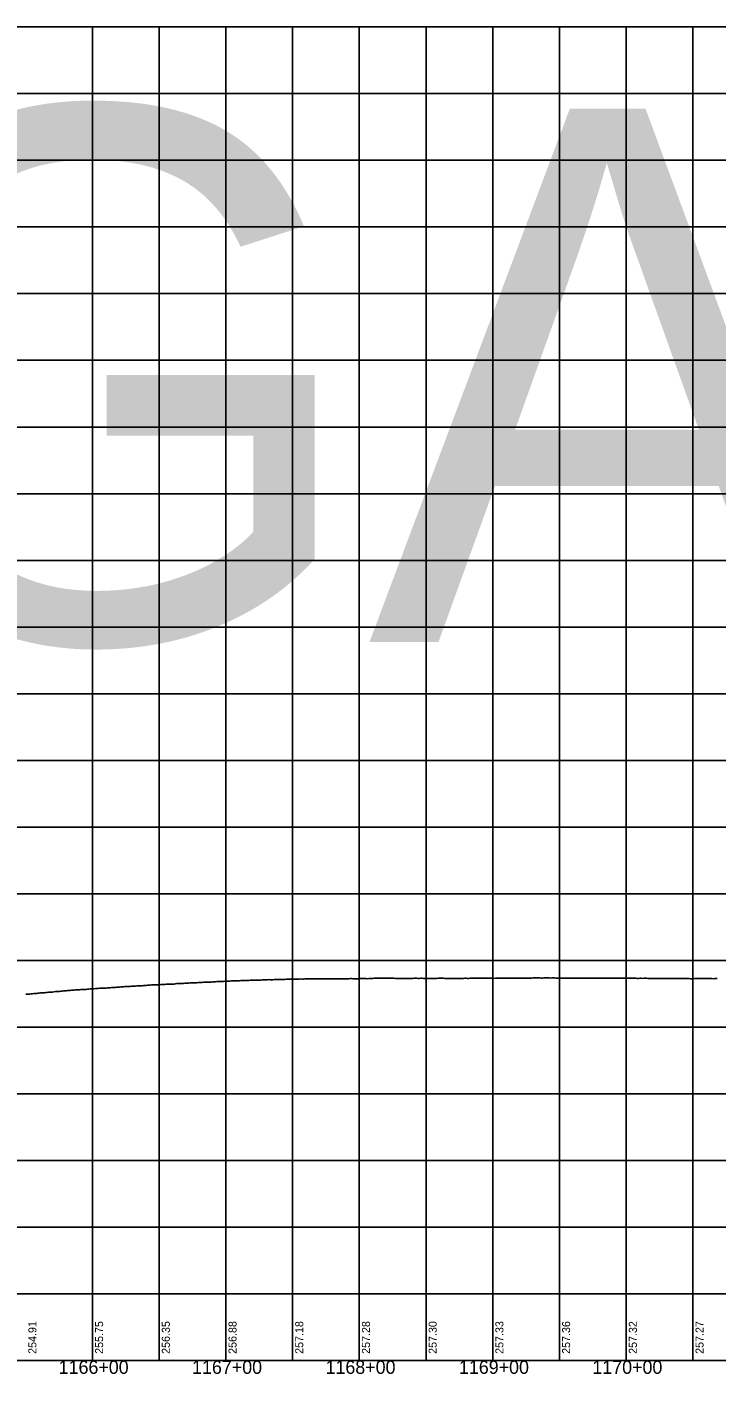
# Model space of a CAD drawing. Extents: x -90830 to 2015517, y -20856 to 836331.
# Drawn here: x 10543 to 11059, y 64904 to 65914 of the extents above; entities that cross this region are included whole.
import ezdxf

# ---------------------------------------------------------------- set-up
doc = ezdxf.new("R2010")
doc.units = 0
for name, color, linetype in [('Level 1', 7, 'Continuous'), ('RD_DDB_Profile_EX', 7, 'Continuous'), ('RD_DDB_StaTX', 7, 'Continuous'), ('RD_DDB_StripGrade', 7, 'Continuous'), ('RD_GPK_Profile_Cell', 7, 'Continuous')]:
    doc.layers.add(name, color=color, linetype=linetype)

msp = doc.modelspace()

# ---------------------------------------------------------------- linework, layer by layer
at = {"layer": 'Level 1'}
for p, q in [((9491.7, 65913.8), (11091.7, 65913.8)), ((10591.7, 65913.8), (10591.7, 65413.8)), ((10641.7, 65913.8), (10641.7, 65413.8)), ((10691.7, 65913.8), (10691.7, 65413.8)), ((10741.7, 65913.8), (10741.7, 65413.8)), ((10791.7, 65913.8), (10791.7, 65413.8)), ((10841.7, 65913.8), (10841.7, 65413.8)), ((10891.7, 65913.8), (10891.7, 65413.8)), ((10941.7, 65913.8), (10941.7, 65413.8)), ((10991.7, 65913.8), (10991.7, 65413.8)), ((11041.7, 65913.8), (11041.7, 65413.8)), ((9491.7, 65863.8), (11091.7, 65863.8)), ((9491.7, 65813.8), (11091.7, 65813.8)), ((9491.7, 65763.8), (11091.7, 65763.8)), ((9491.7, 65713.8), (11091.7, 65713.8)), ((9491.7, 65663.8), (11091.7, 65663.8)), ((9491.7, 65613.8), (11091.7, 65613.8)), ((9491.7, 65563.8), (11091.7, 65563.8)), ((9491.7, 65513.8), (11091.7, 65513.8)), ((9491.7, 65463.8), (11091.7, 65463.8)), ((9491.7, 65413.8), (11091.7, 65413.8)), ((9491.7, 65413.8), (11091.7, 65413.8)), ((10591.7, 65413.8), (10591.7, 64913.8)), ((10641.7, 65413.8), (10641.7, 64913.8)), ((10691.7, 65413.8), (10691.7, 64913.8)), ((10741.7, 65413.8), (10741.7, 64913.8)), ((10791.7, 65413.8), (10791.7, 64913.8)), ((10841.7, 65413.8), (10841.7, 64913.8)), ((10891.7, 65413.8), (10891.7, 64913.8)), ((10941.7, 65413.8), (10941.7, 64913.8)), ((10991.7, 65413.8), (10991.7, 64913.8)), ((11041.7, 65413.8), (11041.7, 64913.8)), ((9491.7, 65363.8), (11091.7, 65363.8)), ((9491.7, 65313.8), (11091.7, 65313.8)), ((9491.7, 65263.8), (11091.7, 65263.8)), ((9491.7, 65213.8), (11091.7, 65213.8)), ((9491.7, 65163.8), (11091.7, 65163.8)), ((9491.7, 65113.8), (11091.7, 65113.8)), ((9491.7, 65063.8), (11091.7, 65063.8)), ((9491.7, 65013.8), (11091.7, 65013.8)), ((9491.7, 64963.8), (11091.7, 64963.8)), ((9491.7, 64913.8), (11091.7, 64913.8))]:
    msp.add_line(p, q, dxfattribs=at)
at = {"layer": 'RD_DDB_Profile_EX'}
for points in [[(10579.9, 65191.7), (10580.9, 65191.8), (10581.9, 65191.8), (10582.9, 65191.9), (10583.9, 65192), (10584.9, 65192.1), (10585.9, 65192.1), (10586.9, 65192.1), (10587.9, 65192.2), (10588.9, 65192.3), (10589.9, 65192.4), (10590.9, 65192.5), (10591.9, 65192.5), (10592.9, 65192.6), (10593.9, 65192.7), (10594.9, 65192.8), (10595.9, 65192.8), (10596.9, 65192.9), (10597.9, 65193), (10598.9, 65193), (10599.9, 65193.1), (10600.9, 65193.1), (10601.9, 65193.1), (10602.9, 65193.2), (10603.9, 65193.3), (10604.9, 65193.3), (10605.9, 65193.4), (10606.9, 65193.5), (10607.9, 65193.6), (10608.9, 65193.6), (10609.9, 65193.7), (10610.9, 65193.8), (10611.9, 65193.8), (10612.9, 65193.9), (10613.9, 65194), (10614.9, 65194.1), (10615.9, 65194.2), (10616.9, 65194.2), (10617.9, 65194.2), (10618.9, 65194.3), (10619.9, 65194.3), (10620.9, 65194.4), (10621.9, 65194.5), (10622.9, 65194.5), (10623.9, 65194.5), (10624.9, 65194.7), (10625.9, 65194.8), (10626.9, 65194.8), (10627.9, 65194.8), (10628.9, 65194.8), (10629.9, 65194.9), (10630.9, 65195), (10631.9, 65195.1), (10632.9, 65195.2), (10633.9, 65195.3), (10634.9, 65195.3), (10635.9, 65195.4), (10636.9, 65195.4), (10637.9, 65195.4), (10638.9, 65195.5), (10639.9, 65195.5), (10640.9, 65195.5), (10641.9, 65195.6), (10642.9, 65195.7), (10643.9, 65195.7), (10644.9, 65195.7), (10645.9, 65195.8), (10646.9, 65195.9), (10647.9, 65196), (10648.9, 65196), (10649.9, 65196), (10650.9, 65196.1), (10651.9, 65196.1), (10652.9, 65196.1), (10653.9, 65196.3), (10654.9, 65196.4), (10655.9, 65196.4), (10656.9, 65196.5), (10657.9, 65196.5), (10658.9, 65196.6), (10659.9, 65196.6), (10660.9, 65196.7), (10661.9, 65196.7), (10662.9, 65196.7), (10663.9, 65196.8), (10664.9, 65196.9), (10665.9, 65196.9), (10666.9, 65197), (10667.9, 65197.1), (10668.9, 65197), (10669.9, 65197.1), (10670.9, 65197.2), (10671.9, 65197.3), (10672.9, 65197.3), (10673.9, 65197.3), (10674.9, 65197.4), (10675.9, 65197.4), (10676.9, 65197.4), (10677.9, 65197.5), (10678.9, 65197.5), (10679.9, 65197.6)], [(10679.9, 65197.6), (10680.9, 65197.6), (10681.9, 65197.7), (10682.9, 65197.8), (10683.9, 65197.8), (10684.9, 65197.9), (10685.9, 65197.9), (10686.9, 65198), (10687.9, 65198), (10688.9, 65198.1), (10689.9, 65198.1), (10690.9, 65198.2), (10691.9, 65198.2), (10692.9, 65198.3), (10693.9, 65198.2), (10694.9, 65198.3), (10695.9, 65198.4), (10696.9, 65198.4), (10697.9, 65198.5), (10698.9, 65198.6), (10699.9, 65198.6), (10700.9, 65198.6), (10701.9, 65198.6), (10702.9, 65198.7), (10703.9, 65198.7), (10704.9, 65198.7), (10705.9, 65198.8), (10706.9, 65198.8), (10707.9, 65198.8), (10708.9, 65198.8), (10709.9, 65198.9), (10710.9, 65198.9), (10711.9, 65199), (10712.9, 65199), (10713.9, 65199), (10714.9, 65199), (10715.9, 65199.1), (10716.9, 65199.1), (10717.9, 65199.1), (10718.9, 65199.2), (10719.9, 65199.2), (10720.9, 65199.2), (10721.9, 65199.2), (10722.9, 65199.3), (10723.9, 65199.4), (10724.9, 65199.3), (10725.9, 65199.3), (10726.9, 65199.3), (10727.9, 65199.4), (10728.9, 65199.4), (10729.9, 65199.4), (10730.9, 65199.5), (10731.9, 65199.5), (10732.9, 65199.5), (10733.9, 65199.6), (10734.9, 65199.6), (10735.9, 65199.6), (10736.9, 65199.7), (10737.9, 65199.7), (10738.9, 65199.7), (10739.9, 65199.7), (10740.9, 65199.7), (10741.9, 65199.7), (10742.9, 65199.7), (10743.9, 65199.8), (10744.9, 65199.8), (10745.9, 65199.8), (10746.9, 65199.8), (10747.9, 65199.9), (10748.9, 65199.8), (10749.9, 65199.8), (10750.9, 65199.9), (10751.9, 65199.9), (10752.9, 65199.9), (10753.9, 65200), (10754.9, 65200), (10755.9, 65199.9), (10756.9, 65200), (10757.9, 65200.1), (10758.9, 65200), (10759.9, 65200), (10760.9, 65200), (10761.9, 65200), (10762.9, 65200), (10763.9, 65199.9), (10764.9, 65200), (10765.9, 65200), (10766.9, 65199.9), (10767.9, 65200), (10768.9, 65200.1), (10769.9, 65200), (10770.9, 65200), (10771.9, 65199.9), (10772.9, 65200), (10773.9, 65200), (10774.9, 65200), (10775.9, 65200), (10776.9, 65200), (10777.9, 65200), (10778.9, 65200.1), (10779.9, 65200.1)], [(10779.9, 65200.1), (10780.9, 65200.1), (10781.9, 65200.1), (10782.9, 65200.1), (10783.9, 65200.1), (10784.9, 65200.2), (10785.9, 65200.2), (10786.9, 65200.1), (10787.9, 65200.1), (10788.9, 65200.1), (10789.9, 65200), (10790.9, 65200.1), (10791.9, 65200.2), (10792.9, 65200.3), (10793.9, 65200.3), (10794.9, 65200.2), (10795.9, 65200.2), (10796.9, 65200.2), (10797.9, 65200.1), (10798.9, 65200.2), (10799.9, 65200.3), (10800.9, 65200.3), (10801.9, 65200.3), (10802.9, 65200.4), (10803.9, 65200.4), (10804.9, 65200.4), (10805.9, 65200.4), (10806.9, 65200.4), (10807.9, 65200.4), (10808.9, 65200.4), (10809.9, 65200.4), (10810.9, 65200.4), (10811.9, 65200.4), (10812.9, 65200.4), (10813.9, 65200.4), (10814.9, 65200.4), (10815.9, 65200.4), (10816.9, 65200.4), (10817.9, 65200.4), (10818.9, 65200.3), (10819.9, 65200.3), (10820.9, 65200.3), (10821.9, 65200.2), (10822.9, 65200.2), (10823.9, 65200.2), (10824.9, 65200.3), (10825.9, 65200.3), (10826.9, 65200.3), (10827.9, 65200.3), (10828.9, 65200.3), (10829.9, 65200.3), (10830.9, 65200.2), (10831.9, 65200.3), (10832.9, 65200.4), (10833.9, 65200.4), (10834.9, 65200.4), (10835.9, 65200.3), (10836.9, 65200.3), (10837.9, 65200.4), (10838.9, 65200.4), (10839.9, 65200.3), (10840.9, 65200.3), (10841.9, 65200.3), (10842.9, 65200.3), (10843.9, 65200.3), (10844.9, 65200.3), (10845.9, 65200.3), (10846.9, 65200.3), (10847.9, 65200.3), (10848.9, 65200.3), (10849.9, 65200.3), (10850.9, 65200.4), (10851.9, 65200.4), (10852.9, 65200.4), (10853.9, 65200.4), (10854.9, 65200.4), (10855.9, 65200.3), (10856.9, 65200.3), (10857.9, 65200.3), (10858.9, 65200.3), (10859.9, 65200.3), (10860.9, 65200.3), (10861.9, 65200.3), (10862.9, 65200.3), (10863.9, 65200.3), (10864.9, 65200.3), (10865.9, 65200.3), (10866.9, 65200.3), (10867.9, 65200.3), (10868.9, 65200.3), (10869.9, 65200.3), (10870.9, 65200.4), (10871.9, 65200.4), (10872.9, 65200.3), (10873.9, 65200.3), (10874.9, 65200.4), (10875.9, 65200.4), (10876.9, 65200.4), (10877.9, 65200.4), (10878.9, 65200.4), (10879.9, 65200.4)], [(10879.9, 65200.4), (10880.9, 65200.4), (10881.9, 65200.4), (10882.9, 65200.4), (10883.9, 65200.4), (10884.9, 65200.4), (10885.9, 65200.4), (10886.9, 65200.4), (10887.9, 65200.4), (10888.9, 65200.4), (10889.9, 65200.4), (10890.9, 65200.4), (10891.9, 65200.4), (10892.9, 65200.3), (10893.9, 65200.5), (10894.9, 65200.5), (10895.9, 65200.5), (10896.9, 65200.5), (10897.9, 65200.5), (10898.9, 65200.5), (10899.9, 65200.5), (10900.9, 65200.5), (10901.9, 65200.5), (10902.9, 65200.5), (10903.9, 65200.5), (10904.9, 65200.6), (10905.9, 65200.6), (10906.9, 65200.6), (10907.9, 65200.6), (10908.9, 65200.6), (10909.9, 65200.5), (10910.9, 65200.6), (10911.9, 65200.6), (10912.9, 65200.6), (10913.9, 65200.6), (10914.9, 65200.6), (10915.9, 65200.6), (10916.9, 65200.6), (10917.9, 65200.6), (10918.9, 65200.6), (10919.9, 65200.6), (10920.9, 65200.6), (10921.9, 65200.7), (10922.9, 65200.7), (10923.9, 65200.7), (10924.9, 65200.7), (10925.9, 65200.7), (10926.9, 65200.7), (10927.9, 65200.6), (10928.9, 65200.6), (10929.9, 65200.7), (10930.9, 65200.7), (10931.9, 65200.7), (10932.9, 65200.7), (10933.9, 65200.7), (10934.9, 65200.6), (10935.9, 65200.7), (10936.9, 65200.7), (10937.9, 65200.7), (10938.9, 65200.6), (10939.9, 65200.6), (10940.9, 65200.6), (10941.9, 65200.6), (10942.9, 65200.6), (10943.9, 65200.6), (10944.9, 65200.6), (10945.9, 65200.6), (10946.9, 65200.5), (10947.9, 65200.5), (10948.9, 65200.6), (10949.9, 65200.6), (10950.9, 65200.5), (10951.9, 65200.5), (10952.9, 65200.5), (10953.9, 65200.5), (10954.9, 65200.5), (10955.9, 65200.5), (10956.9, 65200.5), (10957.9, 65200.5), (10958.9, 65200.5), (10959.9, 65200.5), (10960.9, 65200.4), (10961.9, 65200.5), (10962.9, 65200.5), (10963.9, 65200.4), (10964.9, 65200.5), (10965.9, 65200.5), (10966.9, 65200.5), (10967.9, 65200.5), (10968.9, 65200.5), (10969.9, 65200.5), (10970.9, 65200.5), (10971.9, 65200.5), (10972.9, 65200.5), (10973.9, 65200.5), (10974.9, 65200.5), (10975.9, 65200.5), (10976.9, 65200.5), (10977.9, 65200.4), (10978.9, 65200.4), (10979.9, 65200.5)], [(10979.9, 65200.5), (10980.9, 65200.5), (10981.9, 65200.5), (10982.9, 65200.5), (10983.9, 65200.5), (10984.9, 65200.5), (10985.9, 65200.5), (10986.9, 65200.5), (10987.9, 65200.4), (10988.9, 65200.4), (10989.9, 65200.4), (10990.9, 65200.4), (10991.9, 65200.4), (10992.9, 65200.4), (10993.9, 65200.4), (10994.9, 65200.4), (10995.9, 65200.4), (10996.9, 65200.4), (10997.9, 65200.4), (10998.9, 65200.4), (10999.9, 65200.3), (11000.9, 65200.3), (11001.9, 65200.4), (11002.9, 65200.4), (11003.9, 65200.3), (11004.9, 65200.4), (11005.9, 65200.4), (11006.9, 65200.4), (11007.9, 65200.3), (11008.9, 65200.3), (11009.9, 65200.3), (11010.9, 65200.3), (11011.9, 65200.3), (11012.9, 65200.3), (11013.9, 65200.3), (11014.9, 65200.3), (11015.9, 65200.3), (11016.9, 65200.3), (11017.9, 65200.3), (11018.9, 65200.3), (11019.9, 65200.3), (11020.9, 65200.3), (11021.9, 65200.3), (11022.9, 65200.3), (11023.9, 65200.3), (11024.9, 65200.3), (11025.9, 65200.3), (11026.9, 65200.2), (11027.9, 65200.2), (11028.9, 65200.2), (11029.9, 65200.3), (11030.9, 65200.2), (11031.9, 65200.2), (11032.9, 65200.2), (11033.9, 65200.2), (11034.9, 65200.2), (11035.9, 65200.2), (11036.9, 65200.2), (11037.9, 65200.2), (11038.9, 65200.2), (11039.9, 65200.1), (11040.9, 65200.1), (11041.9, 65200.1), (11042.9, 65200.2), (11043.9, 65200.2), (11044.9, 65200.2), (11045.9, 65200.2), (11046.9, 65200.2), (11047.9, 65200.2), (11048.9, 65200.2), (11049.9, 65200.2), (11050.9, 65200.2), (11051.9, 65200.2), (11052.9, 65200.2), (11053.9, 65200.2), (11054.9, 65200.2), (11055.9, 65200.2), (11056.9, 65200.1), (11057.9, 65200.2), (11058.9, 65200.2), (11059.9, 65200.2)], [(10541.9, 65188.4), (10542.9, 65188.4), (10543.9, 65188.5), (10544.9, 65188.6), (10545.9, 65188.7), (10546.9, 65188.8), (10547.9, 65189), (10548.9, 65189), (10549.9, 65189), (10550.9, 65189.2), (10551.9, 65189.3), (10552.9, 65189.4), (10553.9, 65189.5), (10554.9, 65189.5), (10555.9, 65189.6), (10556.9, 65189.8), (10557.9, 65189.8), (10558.9, 65189.9), (10559.9, 65190), (10560.9, 65190.1), (10561.9, 65190.1), (10562.9, 65190.3), (10563.9, 65190.4), (10564.9, 65190.5), (10565.9, 65190.6), (10566.9, 65190.6), (10567.9, 65190.7), (10568.9, 65190.7), (10569.9, 65190.9), (10570.9, 65191), (10571.9, 65191.1), (10572.9, 65191.2), (10573.9, 65191.3), (10574.9, 65191.3), (10575.9, 65191.4), (10576.9, 65191.5), (10577.9, 65191.6), (10578.9, 65191.7), (10579.9, 65191.7)]]:
    msp.add_lwpolyline(points, dxfattribs=at)
at = {"layer": 'RD_GPK_Profile_Cell'}
msp.add_line((9579.9, 64913.8), (11679.9, 64913.8), dxfattribs=at)

# ---------------------------------------------------------------- texts
at = {"layer": 'RD_DDB_StaTX'}
for s, p in [('1166+00', (10566.4, 64903.8)), ('1167+00', (10666.4, 64903.8)), ('1168+00', (10766.4, 64903.8)), ('1169+00', (10866.4, 64903.8)), ('1170+00', (10966.4, 64903.8))]:
    msp.add_text(s, height=10, dxfattribs=at).set_placement(p)
at = {"layer": 'RD_DDB_StripGrade'}
for s, p in [('254.91', (10549.7, 64918.8)), ('255.75', (10599.7, 64918.8)), ('256.35', (10649.7, 64918.8)), ('256.88', (10699.7, 64918.8)), ('257.18', (10749.7, 64918.8)), ('257.28', (10799.7, 64918.8)), ('257.30', (10849.7, 64918.8)), ('257.33', (10899.7, 64918.8)), ('257.36', (10949.7, 64918.8)), ('257.32', (10999.7, 64918.8)), ('257.27', (11049.7, 64918.8))]:
    msp.add_text(s, height=6, rotation=90, dxfattribs=at).set_placement(p)
at = {"layer": 'RD_GPK_Profile_Cell'}
msp.add_text('NOGAP', height=400, dxfattribs=at).set_placement((9579.9, 65452.6))

doc.saveas('drawing.dxf')
